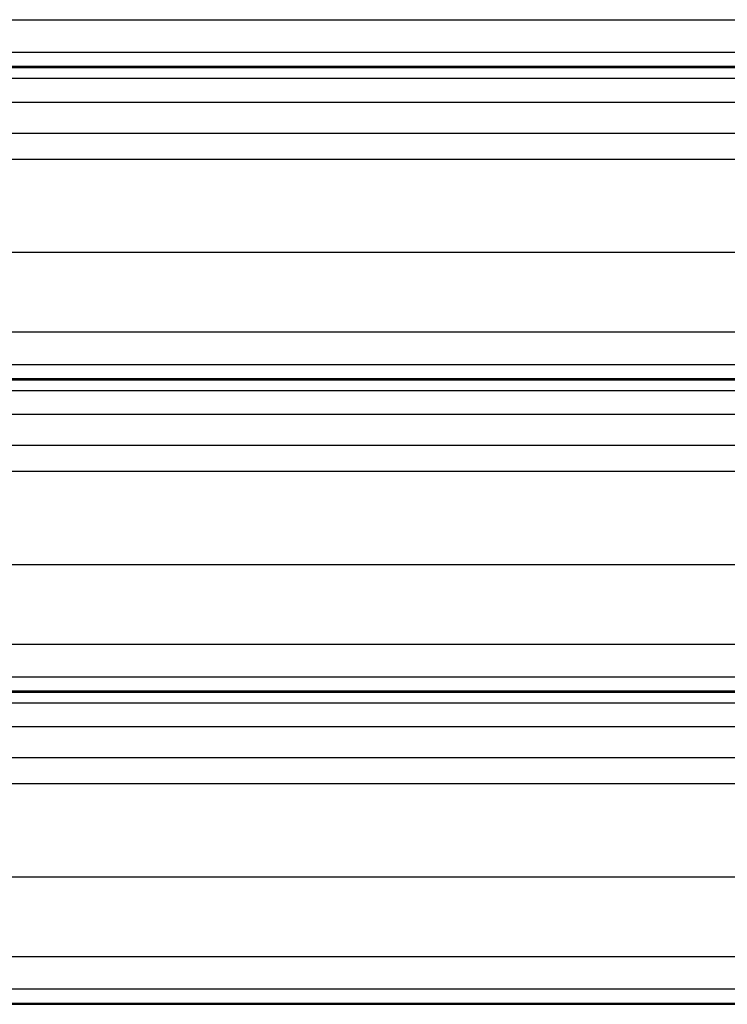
# Model space of a CAD drawing. Header units: inches. Extents: x 170 to 284, y 215 to 248.
# Tile 366 of 656: x 205.852 to 206.318, y 221.729 to 222.377. Entities that reach past the tile are written whole.
import ezdxf

# ---------------------------------------------------------------- set-up
doc = ezdxf.new("R2010")
doc.units = ezdxf.units.IN
doc.header["$LTSCALE"] = 0.25
doc.header["$MEASUREMENT"] = 0
doc.layers.add('RH FRONT OF HOOD', color=7, linetype='Continuous')

msp = doc.modelspace()

# ---------------------------------------------------------------- linework, layer by layer
at = {"layer": 'RH FRONT OF HOOD'}
for p, q in [((202.50032, 222.37699), (206.53264, 222.37699)), ((202.50032, 222.35561), (206.53264, 222.35561)), ((206.53264, 222.34613), (202.50032, 222.34613)), ((202.50032, 222.34549), (206.53264, 222.34549)), ((202.50032, 222.33847), (206.53264, 222.33847)), ((202.50032, 222.32279), (206.53264, 222.32279)), ((202.50032, 222.3024), (206.53264, 222.3024)), ((202.57687, 222.28532), (206.45609, 222.28532)), ((202.53049, 222.22393), (206.50248, 222.22393)), ((202.50032, 222.17154), (206.53264, 222.17154)), ((202.50032, 222.15016), (206.53264, 222.15016)), ((206.53264, 222.14068), (202.50032, 222.14068)), ((202.50032, 222.14004), (206.53264, 222.14004)), ((202.50032, 222.13302), (206.53264, 222.13302)), ((202.50032, 222.11734), (206.53264, 222.11734)), ((202.50032, 222.09695), (206.53264, 222.09695)), ((202.57687, 222.07987), (206.45609, 222.07987)), ((202.53049, 222.01848), (206.50248, 222.01848)), ((202.50032, 221.9661), (206.53264, 221.9661)), ((202.50032, 221.94472), (206.53264, 221.94472)), ((206.53264, 221.93523), (202.50032, 221.93523)), ((202.50032, 221.93459), (206.53264, 221.93459)), ((202.50032, 221.92757), (206.53264, 221.92757)), ((202.50032, 221.91189), (206.53264, 221.91189)), ((202.50032, 221.8915), (206.53264, 221.8915)), ((202.57687, 221.87443), (206.45609, 221.87443)), ((202.53049, 221.81303), (206.50248, 221.81303)), ((202.50032, 221.76065), (206.53264, 221.76065)), ((202.50032, 221.73927), (206.53264, 221.73927)), ((206.53264, 221.72978), (202.50032, 221.72978)), ((202.50032, 221.72914), (206.53264, 221.72914))]:
    msp.add_line(p, q, dxfattribs=at)

doc.saveas('drawing.dxf')
